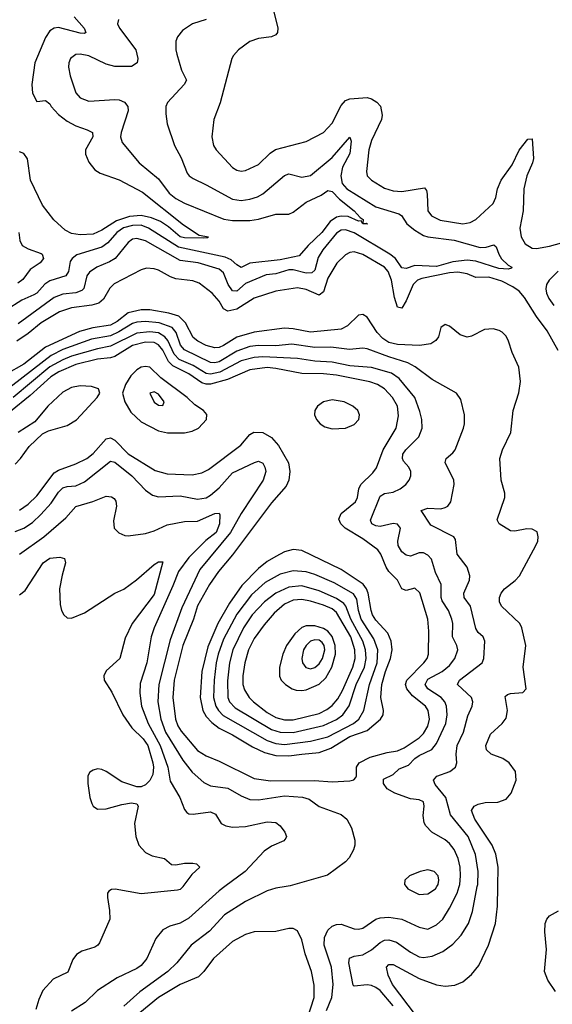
# Model space of a CAD drawing. Header units: inches. Extents: x 1649636 to 1815363, y 506543 to 641975.
# Tile 380 of 656: x 1703512 to 1705962, y 629459 to 633989. Entities that reach past the tile are written whole.
import ezdxf

# ---------------------------------------------------------------- set-up
doc = ezdxf.new("R2010")
doc.units = ezdxf.units.IN
doc.header["$MEASUREMENT"] = 0
doc.layers.add('B7602', color=7, linetype='Continuous')
doc.layers.add('B7603', color=7, linetype='Continuous')

msp = doc.modelspace()

# ---------------------------------------------------------------- linework, layer by layer
at = {"layer": 'B7602', "color": 5}
for points, elevation in [([(1704262.9, 630000), (1704261.7, 629998.3), (1704250, 629987.3), (1704237, 629983), (1704070, 629966.9), (1703951.5, 629988.5), (1703933.4, 629986.6), (1703921.2, 629978.8), (1703914.9, 629970), (1703914.9, 629950), (1703925.2, 629890), (1703925.8, 629850), (1703879, 629741), (1703871.7, 629730), (1703857.9, 629722.1), (1703797.7, 629702.3), (1703772.8, 629687.2), (1703755.7, 629664.3), (1703733.1, 629606.8), (1703666.3, 629573.7), (1703618.6, 629521.4), (1703599.8, 629480.2), (1703585.6, 629434.4)], 520), ([(1704455.6, 630000), (1704430, 629980.9), (1704290, 629855.6), (1704250, 629831.4), (1704202.7, 629817.3), (1704170, 629800.5), (1704138, 629762), (1704095.9, 629670), (1704070, 629637.8), (1704050, 629623.4), (1703960.4, 629579.6), (1703870, 629521.6), (1703813.3, 629466.7), (1703750, 629426.6)], 540), ([(1704737.4, 630000), (1704690, 629992.2), (1704650, 629980.7), (1704550, 629931.4), (1704454.3, 629870), (1704385.4, 629794.6), (1704300.2, 629730), (1704234.3, 629650), (1704193.4, 629610), (1704064.6, 629515.4), (1703990, 629450.4)], 560), ([(1704923.1, 629430), (1704947.3, 629490), (1704953.8, 629550), (1704946.4, 629630), (1704913.2, 629730), (1704914.8, 629765.2), (1704930, 629799.6), (1704950, 629817.5), (1704970, 629825.8), (1704990, 629827.7), (1705050, 629805.4), (1705070, 629803.5), (1705090, 629809.3), (1705150.4, 629849.6), (1705170, 629856.6), (1705210, 629859.8), (1705270.1, 629850.1), (1705350, 629813.5), (1705390, 629804.7), (1705430, 629823.8), (1705458.5, 629850), (1705490, 629900.8), (1705524.3, 629970), (1705533.4, 630000)], 560), ([(1705230, 629451.4), (1705170, 629521.4), (1705150, 629536.6), (1705130, 629544.3), (1705110, 629547.9), (1705050, 629542.4), (1705046.2, 629546.2), (1705026, 629650), (1705028.9, 629671.1), (1705050, 629680.4), (1705090, 629685.8), (1705130, 629709.6), (1705170, 629743.6), (1705190, 629753), (1705210, 629755), (1705244.9, 629744.9), (1705310, 629698.8), (1705350, 629677.5), (1705370, 629673.6), (1705410, 629679.3), (1705459, 629701), (1705504.8, 629735.2), (1705543.5, 629776.5), (1705577, 629830), (1705594.8, 629885.2), (1705617.1, 630000)], 540), ([(1705333.3, 629410), (1705226.5, 629550), (1705206.9, 629593.1), (1705199.1, 629630), (1705210, 629641.7), (1705230, 629642.3), (1705350, 629576.9), (1705430, 629548.8), (1705470, 629542.2), (1705513.4, 629546.6), (1705550, 629561.8), (1705590, 629595.5), (1705623.7, 629636.3), (1705668.6, 629730), (1705700.2, 629830), (1705710.5, 629910), (1705711.8, 630000)], 520), ([(1705289.8, 630000), (1705297.1, 629990), (1705350, 629963.5), (1705390, 629966.4), (1705425.3, 629990), (1705431.2, 630000)], 580), ([(1705977.4, 629517.4), (1705941.4, 629570), (1705926.7, 629610), (1705935.3, 629710), (1705928.5, 629791.5), (1705929.7, 629830), (1705937, 629850), (1705950, 629864.9), (1705991.4, 629888.6)], 480), ([(1704834.2, 629390), (1704866.6, 629490), (1704866.9, 629546.9), (1704854.5, 629610), (1704825.3, 629690), (1704810, 629754.5), (1704790, 629796.3), (1704770, 629806.9), (1704750, 629807.2), (1704690, 629794), (1704590, 629792.3), (1704550, 629780.3), (1704490, 629747.3), (1704403.2, 629670), (1704359.3, 629610), (1704334.8, 629585.2), (1704250, 629549.1), (1704150, 629489.9), (1703875.3, 629264.7)], 580)]:
    msp.add_lwpolyline(points, dxfattribs=dict(at, elevation=elevation))
at = {"layer": 'B7603', "color": 5}
for points, elevation in [([(1704675, 634050), (1704699.4, 633950), (1704697.6, 633930), (1704690, 633918.9), (1704670.7, 633910), (1704610, 633901.8), (1704570, 633887.9), (1704519, 633850), (1704495.8, 633824.2), (1704488.3, 633810), (1704434.4, 633605.6), (1704404.7, 633530), (1704395.2, 633450), (1704403.6, 633410), (1704415.8, 633390), (1704490, 633308.4), (1704510, 633295.8), (1704530, 633291.8), (1704550, 633295), (1704610, 633322.9), (1704664.6, 633375.4), (1704689, 633391), (1704830, 633428.6), (1704909.7, 633470), (1704950, 633513.1), (1704990, 633593.8), (1705010, 633617.8), (1705030, 633624.4), (1705110, 633630.2), (1705130, 633624.7), (1705154.6, 633610), (1705171.4, 633591.4), (1705179.5, 633550), (1705175.6, 633530), (1705130, 633432.6), (1705118.3, 633390), (1705106.9, 633290), (1705110.3, 633270), (1705130.3, 633250), (1705190, 633214.4), (1705230, 633201.7), (1705270, 633197.7), (1705374.7, 633214.7), (1705383.2, 633203.2), (1705386, 633186), (1705390.1, 633110.1), (1705406.9, 633086.9), (1705446.9, 633066.8), (1705550, 633050.1), (1705584, 633056), (1705610.4, 633069.6), (1705690, 633143.2), (1705702.8, 633170), (1705710.8, 633210), (1705726.5, 633250), (1705778.2, 633321.8), (1705810, 633389.1), (1705850, 633438.7), (1705870, 633441), (1705875.1, 633350), (1705871.3, 633330), (1705845, 633270), (1705831, 633211), (1705827.5, 633110), (1705813.4, 633030), (1705819.2, 632990), (1705837.1, 632957.1), (1705870, 632937.7), (1705890, 632936.2), (1705950, 632946.6), (1706032.8, 632970)], 480), ([(1703966.4, 633990), (1703961.7, 633970), (1703970.2, 633950), (1704046.2, 633850), (1704055.9, 633810), (1704052.3, 633790), (1704026.4, 633773.6), (1703950, 633773.9), (1703910, 633783.9), (1703830, 633822.4), (1703790, 633830.5), (1703770, 633828.6), (1703744.9, 633810), (1703737.3, 633790), (1703736.9, 633770), (1703743.6, 633730), (1703770, 633652.7), (1703790.4, 633630), (1703830, 633613.4), (1703950, 633621.6), (1703970, 633620.2), (1703993.8, 633610), (1704009.2, 633590), (1704011.3, 633570), (1703978.6, 633470), (1703976, 633450), (1703983.7, 633423.7), (1704061.8, 633330), (1704150, 633256.9), (1704199.2, 633190), (1704230, 633166), (1704270, 633145.4), (1704450.4, 633070.4), (1704490, 633064.7), (1704570, 633065.2), (1704610, 633071.6), (1704690, 633094), (1704750, 633094), (1704770, 633103.2), (1704830, 633149.6), (1704898.4, 633181.6), (1704930, 633203), (1704950, 633198.6), (1704982.8, 633162.8), (1705051, 633110), (1705078.6, 633078.6), (1705092.6, 633070), (1705090.7, 633050.7), (1705107, 633053), (1705111.9, 633048.1), (1705090, 633049.9), (1705083.2, 633063.2), (1705070, 633062.6), (1705023.2, 633083.2), (1704990, 633084.2), (1704970, 633079.5), (1704939.9, 633060.1), (1704901.8, 633010), (1704838.2, 632950), (1704796.9, 632903.1), (1704710, 632884.2), (1704570.8, 632869.2), (1704530, 632849.2), (1704510, 632860.2), (1704484.4, 632884.4), (1704456.5, 632896.5), (1704242.7, 632942.7), (1704104.9, 633030), (1704070, 633043), (1704030, 633041.6), (1703988.8, 633031.2), (1703959.2, 633010), (1703917.2, 632962.8), (1703890, 632942.9), (1703773.8, 632906.2), (1703753.4, 632890), (1703744.4, 632875.6), (1703735.4, 632830), (1703724.1, 632810), (1703650, 632786.7), (1703627.7, 632772.3), (1703590, 632730.4), (1703577.2, 632722.8), (1703522.1, 632697.9), (1703450, 632653.1)], 440), ([(1704370, 633989.2), (1704307, 633970), (1704260.4, 633939.6), (1704237.2, 633910), (1704230.2, 633890), (1704229.3, 633850), (1704234.5, 633830), (1704256.1, 633756.1), (1704278.4, 633710), (1704268.5, 633690), (1704191.5, 633608.5), (1704184.2, 633590), (1704183.8, 633556.2), (1704190.2, 633510), (1704224.4, 633410), (1704254, 633354), (1704282.6, 633282.6), (1704290.8, 633270.8), (1704310, 633257.5), (1704370, 633229.3), (1704490, 633162.4), (1704530, 633157.6), (1704570, 633163.3), (1704606.1, 633173.9), (1704630, 633188.1), (1704730, 633272.6), (1704750, 633279.4), (1704810, 633265), (1704850, 633271.8), (1704950, 633355.5), (1705030, 633448.7), (1705037.5, 633430), (1705030, 633372.8), (1704996.6, 633310), (1704988.6, 633270), (1704995.5, 633235.5), (1705016.3, 633210), (1705150, 633128.5), (1705256.3, 633096.3), (1705268.1, 633088.1), (1705293.6, 633050), (1705330, 633020.3), (1705370, 632996.5), (1705390, 632989.4), (1705510, 632974.3), (1705630, 632940.9), (1705658.5, 632941.5), (1705693, 632953), (1705704.4, 632944.4), (1705716.4, 632910), (1705729.2, 632889.2), (1705758.7, 632858.7), (1705775.8, 632850), (1705774.7, 632845.3), (1705758.9, 632841.1), (1705715.5, 632844.5), (1705610, 632877.6), (1705570, 632882.3), (1705504.6, 632875.4), (1705430, 632853.5), (1705330, 632857.9), (1705290, 632844.5), (1705270, 632847.8), (1705240.9, 632890), (1705214.2, 632910), (1705050, 633007.6), (1705010, 633022.4), (1704990, 633019.9), (1704970, 633005.9), (1704906.5, 632930), (1704885.4, 632894.6), (1704870, 632836.8), (1704856.4, 632823.6), (1704830, 632822.1), (1704770, 632838.4), (1704750, 632837.8), (1704690, 632820.1), (1704645.5, 632814.5), (1704550, 632774.7), (1704510, 632740.1), (1704490, 632741.4), (1704470.3, 632770), (1704450, 632824.5), (1704430, 632840.4), (1704333, 632870), (1704250, 632880.9), (1704090, 632971.6), (1704050, 632982.7), (1704030, 632979), (1704010, 632964), (1703950.4, 632889.6), (1703925.5, 632874.5), (1703866, 632850), (1703832.7, 632827.3), (1703820.4, 632810), (1703807.4, 632752.6), (1703797.9, 632742.1), (1703770, 632732.4), (1703710, 632726.3), (1703670, 632710.7), (1703505.3, 632590)], 460), ([(1703762.7, 634002.7), (1703807.7, 633950), (1703815.5, 633930), (1703810, 633926), (1703790, 633927), (1703690, 633952.3), (1703670, 633950.4), (1703650, 633937.3), (1703630, 633906.2), (1703581.5, 633790), (1703567.6, 633690), (1703570, 633651), (1703590, 633612.7), (1703630, 633617.6), (1703650, 633601.7), (1703655.7, 633590), (1703690, 633552.6), (1703730, 633521.5), (1703770, 633500.1), (1703822.8, 633482.8), (1703846.3, 633470), (1703847.5, 633450), (1703813.8, 633390), (1703813.7, 633370), (1703830, 633333.1), (1703857.3, 633297.3), (1703882.6, 633282.6), (1703970, 633252.4), (1704076, 633196), (1704265.7, 633045.7), (1704338, 632998), (1704381, 632990), (1704375.5, 632984.5), (1704355.8, 632984.2), (1704270, 632985.4), (1704250, 632989.9), (1704196.3, 633036.3), (1704160.2, 633060.3), (1704117.7, 633077.7), (1704070, 633087.5), (1704017.1, 633082.9), (1703956.6, 633063.4), (1703890, 633020.1), (1703850, 633002.5), (1703790, 632999.2), (1703750, 633005), (1703721.1, 633021.1), (1703668, 633068), (1703616.1, 633136.1), (1703560.9, 633250), (1703548.1, 633348.1), (1703530, 633373.8), (1703510, 633381.1)], 420), ([(1703506.9, 633010), (1703512.6, 632972.6), (1703522.2, 632950), (1703550, 632934.1), (1703610, 632913.8), (1703615, 632910), (1703620.5, 632890), (1703605.2, 632870), (1703560.4, 632839.6), (1703526.4, 632793.6), (1703502.7, 632777.3)], 420), ([(1705990, 632466.2), (1705938, 632558), (1705890, 632622.6), (1705834.6, 632710), (1705810, 632739.5), (1705780.4, 632760.4), (1705730, 632785.3), (1705670, 632804.4), (1705610, 632802.8), (1705570, 632819.4), (1705527, 632827), (1705490, 632823.9), (1705361.4, 632798.6), (1705342, 632790), (1705322.6, 632770), (1705290, 632695.7), (1705270, 632661.2), (1705250, 632666), (1705236.1, 632710), (1705222.4, 632790), (1705206.7, 632830), (1705189.6, 632849.6), (1705090, 632908.9), (1705050, 632920.7), (1705030, 632917.5), (1705010, 632907.3), (1704970.8, 632869.2), (1704930, 632800.3), (1704910, 632736), (1704890, 632722.1), (1704830, 632746.8), (1704790, 632755.6), (1704690, 632739.5), (1704590, 632706.8), (1704510, 632657.5), (1704470, 632647.2), (1704450, 632658.7), (1704430, 632693.6), (1704397.8, 632730), (1704336.8, 632776.8), (1704307.7, 632787.7), (1704230, 632797.2), (1704205.5, 632805.5), (1704150, 632836.1), (1704130, 632843.2), (1704094.5, 632845.5), (1704070, 632837.8), (1703946, 632774), (1703926, 632754), (1703897.3, 632702.7), (1703875.4, 632684.6), (1703843.9, 632676.1), (1703750, 632663.7), (1703695.2, 632644.8), (1703610, 632593.5), (1703550, 632544.3), (1703498.7, 632510)], 480), ([(1705990, 632831.9), (1705948, 632790), (1705936, 632770), (1705932.9, 632750), (1705936.1, 632730), (1705946.5, 632706.5), (1705970, 632673.3)], 480), ([(1705711.8, 630000), (1705713.1, 630090), (1705702, 630150), (1705685.5, 630190), (1705606.1, 630310), (1705590.8, 630350), (1705603, 630370), (1705621.1, 630378.9), (1705653.7, 630386.3), (1705711.8, 630388.2), (1705750, 630402.6), (1705773.7, 630430), (1705796, 630490), (1705792.8, 630530), (1705764.2, 630570), (1705735.1, 630590), (1705680.9, 630610), (1705659.8, 630630), (1705655.8, 630650), (1705677.8, 630702.2), (1705731.9, 630750), (1705750, 630774.9), (1705756.3, 630810), (1705745, 630875), (1705755.8, 630884.2), (1705770, 630888.2), (1705827, 630893), (1705842.4, 630910), (1705828.9, 631010), (1705841.2, 631110), (1705821.8, 631190), (1705813.3, 631210), (1705728.6, 631290), (1705719.8, 631310), (1705719.3, 631330), (1705726.8, 631350), (1705742, 631370), (1705791.9, 631408.1), (1705811.7, 631430), (1705886, 631570), (1705895.1, 631590), (1705896.9, 631610), (1705892.3, 631632.3), (1705870, 631645.1), (1705845.6, 631645.6), (1705790, 631635.1), (1705770, 631636.3), (1705717, 631670), (1705708.4, 631688.4), (1705743.5, 631790), (1705743.1, 631810), (1705727.1, 631870), (1705721, 631970), (1705733.3, 632010), (1705772.1, 632090), (1705781.8, 632190), (1705808, 632272), (1705815.2, 632324.8), (1705808.9, 632390), (1705778.1, 632458.1), (1705760.6, 632510), (1705750, 632532.1), (1705731.5, 632551.5), (1705718.2, 632558.2), (1705690, 632566.3), (1705650, 632562.9), (1705590, 632532.2), (1705570, 632528), (1705538.1, 632538.2), (1705490, 632578.4), (1705470, 632587), (1705450, 632572.7), (1705439, 632530), (1705427, 632513), (1705402.7, 632497.3), (1705350.6, 632489.4), (1705250, 632494.9), (1705210, 632504.3), (1705182.1, 632522.1), (1705155.8, 632550), (1705110, 632619.8), (1705090, 632631.9), (1705070, 632629), (1705019.5, 632580.5), (1704990, 632564.5), (1704850, 632551.6), (1704770, 632567.1), (1704730, 632569.9), (1704590, 632550.9), (1704510, 632527.7), (1704450, 632489.2), (1704430, 632481.1), (1704410, 632479.7), (1704370, 632490.3), (1704331.4, 632510), (1704310, 632527.2), (1704274.5, 632594.5), (1704244.3, 632624.3), (1704198.3, 632638.3), (1704110, 632653.2), (1704070, 632654.2), (1704010, 632639.6), (1703960, 632600), (1703930, 632582.9), (1703848.4, 632571.6), (1703786.1, 632553.9), (1703630, 632482.6), (1703530, 632404.3), (1703450, 632357.2)], 520), ([(1705617.1, 630000), (1705619, 630010), (1705621, 630070), (1705608.5, 630148.5), (1705574.8, 630230), (1705494.5, 630330), (1705471.9, 630410), (1705424, 630470), (1705415.1, 630490), (1705431.5, 630508.5), (1705491.3, 630530), (1705517.3, 630550), (1705523.1, 630570), (1705519.9, 630610), (1705524.3, 630650), (1705553.7, 630710), (1705573.8, 630786.2), (1705594, 630830), (1705596.8, 630850), (1705589.7, 630870), (1705525.6, 630930), (1705534.5, 630950), (1705638.8, 631030), (1705647.2, 631050), (1705652.2, 631130), (1705644.2, 631150), (1705621.6, 631170), (1705610, 631187.1), (1705585.6, 631290), (1705557.4, 631330), (1705554.5, 631350), (1705581.1, 631410), (1705583.5, 631430), (1705570.5, 631470.5), (1705525, 631530), (1705517.2, 631597.2), (1705508.7, 631610), (1705402.9, 631662.9), (1705358.9, 631730), (1705390, 631741.6), (1705450, 631739), (1705470, 631743.7), (1705481.5, 631750), (1705495.5, 631770), (1705510.9, 631850), (1705509.8, 631870), (1705468.9, 631951.1), (1705473.7, 631970), (1705504.7, 631995.3), (1705515.3, 632010), (1705553.3, 632110), (1705558, 632130), (1705558, 632170), (1705541, 632241), (1705520.9, 632270), (1705410, 632333.3), (1705331, 632391), (1705297.2, 632410), (1705210, 632436.9), (1705110, 632475), (1705090, 632477.5), (1705028.7, 632471.3), (1704942.8, 632482.8), (1704870, 632481.1), (1704764.1, 632495.9), (1704690, 632488.4), (1704610, 632490.5), (1704570, 632484.6), (1704510, 632464.3), (1704430, 632415.2), (1704410, 632410.2), (1704390, 632411.9), (1704269.5, 632470), (1704250.9, 632490.9), (1704231.1, 632550), (1704212.5, 632572.5), (1704154, 632594), (1704090, 632600.9), (1704050, 632597.2), (1704030, 632590.5), (1703967.8, 632552.2), (1703930, 632534.9), (1703841.5, 632518.5), (1703710, 632471.5), (1703655.8, 632444.2), (1703431.8, 632270)], 540), ([(1705533.4, 630000), (1705536.5, 630010), (1705540.1, 630050), (1705538.7, 630090), (1705529.4, 630130), (1705510, 630170.7), (1705490, 630198.4), (1705470, 630214.9), (1705408.3, 630250), (1705380, 630280), (1705373, 630293), (1705367.9, 630327.9), (1705372.9, 630370), (1705369.6, 630390), (1705350, 630399.8), (1705310, 630403.2), (1705237.2, 630430), (1705202.9, 630450), (1705185.9, 630474.1), (1705186.2, 630493.8), (1705230, 630515.9), (1705258.2, 630541.8), (1705300.8, 630559.2), (1705330, 630590), (1705350, 630604), (1705408.7, 630631.3), (1705430, 630659), (1705472.8, 630750), (1705478.8, 630790), (1705475, 630830), (1705467.3, 630850), (1705450.5, 630870), (1705389.9, 630910), (1705376.9, 630930), (1705390, 630953.9), (1705454.9, 630990), (1705490, 631018), (1705514.1, 631050), (1705527.2, 631090), (1705522.7, 631110), (1705502.8, 631150), (1705504.5, 631210), (1705500.2, 631230), (1705484.4, 631270), (1705455.6, 631315.6), (1705451.2, 631330), (1705451, 631390), (1705425.3, 631445.3), (1705406.1, 631506.1), (1705390, 631524.6), (1705370, 631536), (1705350, 631536.1), (1705310, 631520.7), (1705290, 631525.7), (1705270, 631540.6), (1705252.7, 631570), (1705250.9, 631590), (1705263.2, 631650), (1705250, 631667.6), (1705230, 631671.4), (1705170, 631657.3), (1705150, 631660.4), (1705131.9, 631670), (1705126.4, 631686.4), (1705170, 631797.1), (1705190, 631808.3), (1705230, 631815.6), (1705262.3, 631830), (1705288.5, 631850), (1705303.1, 631870), (1705311.7, 631890), (1705311.7, 631910), (1705301.4, 631930), (1705277.9, 631957.9), (1705272.6, 631970), (1705274.9, 631990), (1705288, 632010), (1705348.2, 632070), (1705364, 632110), (1705361.6, 632150), (1705353.2, 632186.8), (1705329.9, 632250), (1705257.6, 632337.6), (1705222.3, 632362.3), (1705130, 632388.3), (1705030, 632396.6), (1704950, 632413.8), (1704870, 632417.1), (1704790, 632429.6), (1704630, 632437.8), (1704590, 632434.1), (1704530, 632418.8), (1704433.1, 632366.9), (1704390, 632357.6), (1704370, 632361.3), (1704310, 632398.1), (1704245.9, 632425.9), (1704221.6, 632450), (1704192.6, 632512.6), (1704179.6, 632530), (1704150, 632547.4), (1704110, 632553.2), (1704050, 632545.8), (1703930, 632486.3), (1703870, 632474.8), (1703750, 632440), (1703710, 632424.3), (1703650, 632391.6), (1703482, 632250)], 560), ([(1703510, 631732.1), (1703550, 631759.8), (1703590, 631798), (1703670, 631903.6), (1703690, 631916.8), (1703770, 631945.1), (1703820.2, 631970), (1703850, 631992.3), (1703910, 632060.9), (1703930, 632065.4), (1703950, 632053.7), (1704010, 631991.8), (1704134.9, 631914.9), (1704190, 631899.6), (1704305.5, 631894.5), (1704350, 631903.3), (1704380.3, 631919.7), (1704528.9, 632031.1), (1704570, 632080.1), (1704588.5, 632091.5), (1704630, 632089.6), (1704670, 632067.2), (1704702.2, 632030), (1704748.3, 631950), (1704754.8, 631910), (1704750.1, 631869.9), (1704737.6, 631842.4), (1704670, 631766.6), (1704490, 631526.6), (1704426.7, 631450), (1704384.5, 631390), (1704330, 631291.9), (1704311.3, 631230), (1704262.1, 631110), (1704222.5, 630950), (1704215.5, 630870), (1704228.4, 630770), (1704239.5, 630739.5), (1704254.6, 630714.5), (1704330, 630626.4), (1704370, 630601.3), (1704430, 630577.6), (1704590, 630497), (1704666.2, 630486.2), (1704868.5, 630488.5), (1704950, 630482.9), (1705030, 630487.3), (1705048.4, 630491.6), (1705058.2, 630501.8), (1705061.8, 630510), (1705061.8, 630550), (1705073.9, 630570), (1705124.6, 630595.4), (1705202.5, 630617.5), (1705250, 630625.1), (1705281.1, 630638.9), (1705350, 630684.7), (1705370, 630704.1), (1705390, 630737.8), (1705397.6, 630770), (1705391.4, 630810), (1705379.3, 630830), (1705318.3, 630878.3), (1705293.3, 630910), (1705287.4, 630930), (1705292.2, 630950), (1705370.5, 631030), (1705385.8, 631050), (1705393.1, 631070), (1705394.7, 631174.7), (1705389.9, 631229.9), (1705352, 631352), (1705330, 631373), (1705290, 631362.8), (1705270, 631369.9), (1705249.9, 631410), (1705210, 631449.9), (1705197.1, 631470), (1705172.8, 631530), (1705159, 631550), (1705090, 631600.4), (1705008.7, 631648.7), (1704988.6, 631670), (1704980.5, 631690), (1704990, 631717.1), (1705056.2, 631770), (1705065.6, 631790), (1705071.7, 631830), (1705080.6, 631850), (1705136.3, 631903.7), (1705153.6, 631926.4), (1705184.3, 632010), (1705244.3, 632110), (1705254.1, 632165.9), (1705249.5, 632210), (1705226.9, 632250), (1705190, 632289.9), (1705158.3, 632310), (1705123.1, 632323.1), (1704970, 632352.9), (1704910, 632359.9), (1704810, 632361), (1704690, 632384.6), (1704650, 632388.3), (1704570, 632377.4), (1704467.3, 632332.7), (1704390, 632312.5), (1704370, 632311.6), (1704350, 632317.4), (1704290, 632360.1), (1704215.5, 632395.5), (1704196.8, 632416.8), (1704170, 632468.8), (1704150, 632493.1), (1704130, 632503.1), (1704090, 632505.5), (1704030, 632489.9), (1703950, 632439.9), (1703930, 632432.4), (1703870, 632426.2), (1703770, 632402.3), (1703691.2, 632368.8), (1703655, 632345), (1703560.5, 632259.5), (1703470, 632186.8)], 580), ([(1703490, 631943.9), (1703514.7, 631970), (1703554.4, 632025.6), (1703616.9, 632083.1), (1703643.5, 632096.5), (1703730, 632121.5), (1703772.7, 632147.3), (1703867.8, 632250), (1703880.4, 632270), (1703874, 632290), (1703841.4, 632301.4), (1703790, 632304.1), (1703750, 632296.8), (1703710, 632275.5), (1703640.5, 632210), (1703581.9, 632138.1), (1703503.9, 632090)], 620), ([(1703490, 631634.2), (1703530, 631648.6), (1703570, 631675.5), (1703608.1, 631711.9), (1703655.7, 631764.3), (1703690, 631815.4), (1703710, 631835.1), (1703730, 631841.5), (1703770, 631844), (1703810, 631861.8), (1703930, 631957.2), (1703950, 631952.3), (1704027.3, 631890), (1704090, 631824.3), (1704121.9, 631801.9), (1704150, 631793.9), (1704250, 631797.5), (1704330, 631782.9), (1704369.4, 631789.4), (1704390, 631801.9), (1704430, 631835.1), (1704490, 631904.2), (1704591.3, 631951.3), (1704610, 631957.1), (1704630, 631948.9), (1704640.1, 631930), (1704643.7, 631910), (1704632.3, 631870), (1704530, 631716.3), (1704481.4, 631630), (1704340.5, 631459.5), (1704258, 631282), (1704204.1, 631135.9), (1704151.8, 630930), (1704146.8, 630850), (1704161.6, 630770), (1704182.3, 630710), (1704262.1, 630582.1), (1704305.9, 630525.9), (1704359.4, 630479.4), (1704390, 630464.3), (1704470, 630452.5), (1704530, 630417.2), (1704570, 630401), (1704610, 630399.1), (1704730, 630417.3), (1704812.3, 630412.3), (1704843.1, 630403.1), (1704890, 630368.4), (1704990, 630331.5), (1705016.5, 630310), (1705037.7, 630270), (1705053.6, 630213.6), (1705054, 630190), (1705047.7, 630170), (1705027, 630133), (1705010, 630114), (1704927.3, 630052.7), (1704756.8, 630003.2), (1704737.4, 630000)], 560), ([(1703510, 631530.1), (1703622.3, 631610), (1703723.2, 631696.8), (1703770, 631748.4), (1703848.6, 631771.4), (1703910, 631796.5), (1703933.9, 631793.9), (1703946.5, 631786.5), (1703954.1, 631774.1), (1703956.6, 631750), (1703943.7, 631683.7), (1703946.7, 631650), (1703967.3, 631627.3), (1703995.8, 631615.8), (1704010, 631614), (1704090, 631625.2), (1704130, 631637.4), (1704190, 631665), (1704270, 631680.5), (1704330, 631681.9), (1704410, 631716.3), (1704430, 631717.6), (1704433.1, 631710), (1704430.5, 631670), (1704415.5, 631630), (1704367.8, 631592.2), (1704290, 631514.3), (1704241.9, 631450), (1704216.5, 631383.5), (1704129.6, 631190), (1704116.8, 631150), (1704096.5, 631030), (1704065.9, 630934.1), (1704064.2, 630890), (1704072.8, 630830), (1704102.8, 630750), (1704157.4, 630650), (1704192.6, 630550), (1704204.6, 630484.6), (1704248.8, 630410), (1704270, 630354.9), (1704281.1, 630341.1), (1704290, 630335.3), (1704310, 630332.9), (1704390, 630343.5), (1704412.7, 630332.7), (1704438, 630290), (1704459.6, 630279.6), (1704490, 630273.9), (1704550, 630276.1), (1704650, 630297.4), (1704690, 630295.3), (1704710, 630280.4), (1704732, 630250), (1704739.5, 630230), (1704736.9, 630223.1), (1704727.7, 630210), (1704670, 630185.8), (1704636.3, 630163.7), (1704549.4, 630070), (1704455.6, 630000)], 540), ([(1703510, 631342.8), (1703537, 631363), (1703620.3, 631490), (1703650, 631510.9), (1703696.3, 631516.3), (1703717.3, 631510), (1703723.1, 631490), (1703706.3, 631433.7), (1703694, 631370), (1703697.7, 631297.7), (1703703.9, 631270), (1703714.4, 631250), (1703730, 631237), (1703750, 631234.9), (1703810, 631260.2), (1703949.9, 631350.1), (1703990.9, 631369.1), (1704048.7, 631411.3), (1704130, 631481.8), (1704150, 631494.4), (1704170, 631494), (1704130, 631344.5), (1704029, 631210), (1703996.7, 631143.3), (1703971.9, 631050), (1703910, 630992.1), (1703898.8, 630970), (1703899.7, 630950), (1703934.8, 630894.8), (1703986.7, 630790), (1704027.7, 630730), (1704080.4, 630680.4), (1704100.6, 630650), (1704124.7, 630570), (1704127.7, 630550), (1704123.6, 630516.4), (1704110, 630488.9), (1704090, 630468.7), (1704070, 630459.4), (1704050, 630459.8), (1703981.6, 630481.6), (1703909.6, 630530), (1703890, 630538.9), (1703870, 630541.4), (1703850, 630536.4), (1703834.1, 630525.9), (1703825.3, 630510), (1703825.7, 630474.3), (1703834, 630410), (1703842.9, 630382.9), (1703850.4, 630370.4), (1703870, 630356.3), (1703910, 630357.6), (1703981.6, 630378.4), (1704025.7, 630385.7), (1704050, 630380.5), (1704056, 630370), (1704039.7, 630290), (1704045.4, 630230), (1704059.7, 630190), (1704090, 630157.5), (1704121.4, 630141.4), (1704177.3, 630130), (1704210, 630102.3), (1704230, 630099.7), (1704270, 630107.5), (1704307.9, 630107.9), (1704325.1, 630105.1), (1704340.5, 630090), (1704304.4, 630055.6), (1704262.9, 630000)], 520), ([(1705431.2, 630000), (1705437, 630010), (1705440.8, 630030), (1705436.8, 630050), (1705418, 630070), (1705390, 630076.8), (1705354.8, 630070), (1705305.5, 630050), (1705284.4, 630030), (1705282.4, 630010), (1705289.8, 630000)], 580)]:
    msp.add_lwpolyline(points, dxfattribs=dict(at, elevation=elevation))
for points, elevation in [([(1704090, 632393.8), (1704070, 632389.5), (1704050, 632378.3), (1704023.5, 632350), (1703998.8, 632310), (1703984.1, 632270), (1703995, 632230), (1704022.6, 632182.6), (1704070, 632137.8), (1704150, 632097.6), (1704191.7, 632088.3), (1704270, 632088), (1704305, 632095), (1704334.8, 632110), (1704371, 632150), (1704372.3, 632172.3), (1704357.7, 632190), (1704317.3, 632217.3), (1704282.6, 632250), (1704160.8, 632340.8), (1704110, 632389.9)], 620), ([(1704130, 632276.4), (1704110.8, 632270), (1704130, 632229), (1704150, 632215.3), (1704170, 632214), (1704175.6, 632230), (1704150, 632266)], 640), ([(1704950, 632239.5), (1704909.4, 632230.6), (1704881.5, 632210), (1704869.2, 632190), (1704868.5, 632170), (1704876.8, 632150), (1704893.6, 632130), (1704916.3, 632116.3), (1704950, 632106.4), (1705010, 632108.8), (1705050, 632126.3), (1705071.3, 632150), (1705075.6, 632170), (1705068.1, 632190), (1705044, 632210), (1705004.2, 632230)], 620), ([(1704770, 631551.7), (1704730, 631539.9), (1704690, 631519.4), (1704650, 631495.4), (1704610, 631463.8), (1704534.1, 631385.9), (1704476.5, 631303.5), (1704422.9, 631210), (1704376.9, 631103.1), (1704350.4, 630990), (1704341.8, 630870), (1704354.7, 630810), (1704370, 630783.4), (1704395.1, 630755.1), (1704429.8, 630729.8), (1704490, 630699), (1704582.5, 630642.5), (1704637.3, 630617.3), (1704690, 630603.9), (1704750, 630602.2), (1704810, 630609.5), (1704890, 630617.4), (1704943.1, 630636.9), (1705031.4, 630690), (1705110, 630718.4), (1705171.7, 630770), (1705183.4, 630790), (1705185.1, 630810), (1705173.2, 630870), (1705178.1, 630930), (1705194.1, 630990), (1705218.1, 631050), (1705225.4, 631090), (1705221.1, 631130), (1705206, 631166), (1705150, 631226.6), (1705135.3, 631250), (1705128.1, 631270), (1705115.3, 631350), (1705107.7, 631370), (1705092, 631392), (1704990, 631459.3), (1704810, 631546.9)], 620), ([(1704770, 631453), (1704710, 631438), (1704641.1, 631398.9), (1704577.7, 631342.3), (1704510, 631254), (1704450, 631138.9), (1704424.6, 631070), (1704415.2, 631030), (1704405.8, 630950), (1704403.5, 630870), (1704413.9, 630830), (1704425.8, 630810), (1704447.7, 630787.7), (1704650, 630671.6), (1704690, 630658.9), (1704730, 630653.8), (1704850, 630668.6), (1704930, 630689.8), (1705047.7, 630750), (1705072.2, 630770), (1705095.1, 630810), (1705120.7, 630930), (1705157, 631030), (1705159.5, 631090), (1705140.7, 631140.7), (1705082.9, 631230), (1705070.2, 631270), (1705062.7, 631322.7), (1705047.1, 631347.1), (1704958, 631398), (1704870, 631436), (1704830, 631448.8)], 640), ([(1704810, 631383.3), (1704750, 631377.3), (1704690.1, 631350), (1704637.8, 631310), (1704580.7, 631250), (1704540.9, 631190), (1704492.8, 631090), (1704477.2, 631030), (1704467, 630947), (1704469.7, 630870), (1704477.7, 630850), (1704502.7, 630822.7), (1704670, 630723.4), (1704710, 630710.1), (1704770, 630709.5), (1704910, 630741.3), (1704970, 630768.4), (1704998.7, 630790), (1705027.9, 630832.1), (1705059.4, 630930), (1705098.6, 631010), (1705106.3, 631050), (1705103.3, 631090), (1705090, 631130), (1705034.6, 631230), (1705011.8, 631290), (1705002.6, 631302.6), (1704970, 631325.6), (1704890, 631361.5)], 660), ([(1704810, 631320.4), (1704770, 631317.9), (1704730, 631299), (1704682.5, 631257.5), (1704635.8, 631204.2), (1704590, 631141.3), (1704563.9, 631090), (1704547.1, 631030), (1704537.9, 630970), (1704539, 630930), (1704545.4, 630905.4), (1704567.2, 630870), (1704587.8, 630850), (1704650, 630801.6), (1704690, 630777.5), (1704730, 630767.2), (1704770, 630767.9), (1704890, 630797), (1704925.4, 630814.6), (1704950, 630833.7), (1704976, 630864), (1704997.1, 630902.9), (1705045, 631010), (1705055.6, 631050), (1705053.5, 631090), (1705035, 631150), (1704970, 631261.2), (1704950, 631277.5), (1704910, 631295.6), (1704850, 631313.7)], 680), ([(1704870, 631200.4), (1704830, 631199.6), (1704810, 631192.1), (1704777, 631163), (1704739.2, 631110), (1704722.9, 631070), (1704706.8, 631010), (1704707.6, 630967.6), (1704715, 630950), (1704734.3, 630930), (1704765.4, 630910), (1704784, 630904), (1704810, 630901.9), (1704830, 630905.9), (1704890, 630932), (1704919.8, 630960.2), (1704947.8, 631010), (1704964.4, 631070), (1704963.5, 631110), (1704950, 631150.3), (1704930, 631174.7), (1704910, 631187.7)], 720), ([(1704870, 631135.8), (1704850, 631129.3), (1704829.6, 631110), (1704818.1, 631090), (1704809.1, 631050), (1704813, 631030), (1704828.3, 631008.3), (1704850, 631002.2), (1704870, 631007.9), (1704890, 631025.7), (1704904.4, 631050), (1704914.9, 631090), (1704912.2, 631110), (1704902.6, 631122.6), (1704890, 631133.3)], 740)]:
    msp.add_lwpolyline(points, close=True, dxfattribs=dict(at, elevation=elevation))

doc.saveas('drawing.dxf')
